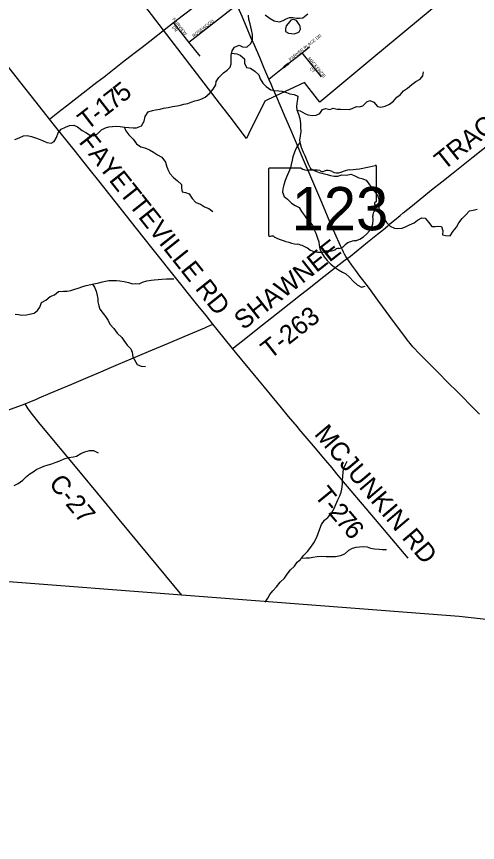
# Model space of a CAD drawing. Extents: x 1442749 to 1756758, y 235267 to 677782.
# Drawn here: x 1546859 to 1554277, y 455971 to 469260 of the extents above; entities that cross this region are included whole.
import ezdxf

# ---------------------------------------------------------------- set-up
doc = ezdxf.new("R2010")
doc.units = 0
for name, color, linetype in [('GM_X_Adjacent_County', 7, 'Continuous'), ('GM_X_City_Street', 7, 'Continuous'), ('GM_X_City_Street_Text', 7, 'Continuous'), ('GM_X_Corporation', 7, 'Continuous'), ('GM_X_County', 7, 'Continuous'), ('GM_X_County_Road', 7, 'Continuous'), ('GM_X_County_Road_Text', 7, 'Continuous'), ('GM_X_Major_River', 7, 'Continuous'), ('GM_X_Minor_Lake', 7, 'Continuous'), ('GM_X_Minor_River', 7, 'Continuous'), ('GM_X_State_Location', 7, 'Continuous'), ('GM_X_State_Route', 7, 'Continuous'), ('GM_X_State_Shield', 7, 'Continuous'), ('GM_X_Township', 7, 'Continuous'), ('GM_X_Township_Road', 7, 'Continuous'), ('GM_X_Township_Road_Text', 7, 'Continuous')]:
    doc.layers.add(name, color=color, linetype=linetype)

msp = doc.modelspace()

# ---------------------------------------------------------------- linework, layer by layer
at = {"layer": 'GM_X_Adjacent_County'}
msp.add_lwpolyline([(1570793, 458137), (1565757, 458561), (1558990, 459152), (1557881, 459234), (1555623, 459427), (1553981, 459606), (1549518, 459950), (1546591, 460177), (1546362, 457943), (1546170, 456232), (1545962, 454406), (1545594, 451170), (1544985, 445811), (1544696, 443260), (1544099, 437990), (1544031, 437305), (1543312, 431173)], dxfattribs=at)
at = {"layer": 'GM_X_City_Street'}
for points in [[(1549387, 469166), (1549545, 469288), (1549699, 469407), (1549890, 469555), (1550245, 469833)], [(1549634, 468848), (1550407, 469454)], [(1549233, 469046), (1549387, 469166)], [(1549634, 468848), (1549387, 469166)], [(1549812, 468621), (1549634, 468848)], [(1551453, 468677), (1551574, 468773)], [(1551242, 468510), (1551453, 468677)], [(1551764, 468290), (1551453, 468677)], [(1551162, 468446), (1551175, 468448), (1551225, 468487), (1551239, 468498), (1551242, 468510)], [(1551162, 468446), (1551166, 468460), (1551228, 468509), (1551242, 468510)], [(1550920, 468252), (1550951, 468278), (1551033, 468344), (1551139, 468427), (1551162, 468446)]]:
    msp.add_lwpolyline(points, dxfattribs=at)
at = {"layer": 'GM_X_Corporation'}
msp.add_lwpolyline([(1554390, 470088), (1552609, 468604), (1551742, 467884), (1551492, 468199), (1551021, 467981), (1550856, 467899), (1550600, 467376), (1550562, 467299), (1550298, 467647), (1550126, 467868), (1547828, 470863)], dxfattribs=at)
at = {"layer": 'GM_X_County'}
msp.add_lwpolyline([(1570793, 458137), (1565757, 458561), (1558990, 459152), (1557881, 459234), (1555623, 459427), (1553981, 459606), (1549518, 459950), (1546591, 460177), (1544018, 460420), (1541653, 460642), (1541666, 460788), (1541796, 462135), (1541846, 462655), (1542090, 465215), (1542849, 473143), (1543136, 476031), (1543818, 482923)], dxfattribs=at)
at = {"layer": 'GM_X_County_Road'}
for points in [[(1547392, 467606), (1547174, 467882), (1546913, 468215), (1546759, 468411), (1546688, 468501), (1546432, 468825), (1546100, 469245), (1546042, 469319)], [(1550016, 464312), (1549909, 464449), (1549756, 464638), (1549079, 465487), (1548893, 465721), (1548183, 466614), (1548028, 466811), (1547786, 467116), (1547494, 467481), (1547392, 467606)], [(1546999, 463029), (1547101, 463073), (1547168, 463100), (1547225, 463124), (1547401, 463198), (1547528, 463252), (1547747, 463347), (1547974, 463443), (1548216, 463545), (1548388, 463617), (1548499, 463666), (1548705, 463753), (1548982, 463872), (1549306, 464007), (1549696, 464171), (1549888, 464250), (1549922, 464265), (1550016, 464312)], [(1549518, 459950), (1549131, 460418), (1548510, 461169), (1548321, 461397), (1547726, 462117), (1547242, 462701), (1547096, 462881), (1547066, 462919), (1547045, 462949), (1547028, 462977), (1546999, 463029)]]:
    msp.add_lwpolyline(points, dxfattribs=at)
at = {"layer": 'GM_X_Major_River'}
for points in [[(1548931, 467651), (1548978, 467726), (1549046, 467749), (1549096, 467759), (1549168, 467772), (1549224, 467783), (1549297, 467798), (1549371, 467815), (1549443, 467824), (1549497, 467835), (1549553, 467848), (1549616, 467861), (1549670, 467881), (1549730, 467902), (1549782, 467917), (1549841, 467936), (1549897, 467965), (1549966, 468022), (1550021, 468090), (1550068, 468161), (1550073, 468217), (1550112, 468281), (1550189, 468354), (1550248, 468399), (1550298, 468444), (1550311, 468498), (1550313, 468640), (1550331, 468710), (1550369, 468766), (1550440, 468797), (1550493, 468772), (1550567, 468767), (1550632, 468824), (1550657, 468888), (1550659, 468972), (1550638, 469046), (1550621, 469143), (1550596, 469211), (1550591, 469281)], [(1550859, 469287), (1550938, 469228), (1551006, 469189), (1551092, 469174), (1551148, 469195), (1551200, 469224), (1551253, 469243), (1551305, 469243), (1551362, 469236), (1551414, 469233), (1551466, 469240), (1551547, 469303)], [(1546834, 467283), (1546904, 467308), (1546972, 467341), (1547028, 467346), (1547100, 467329), (1547162, 467306), (1547223, 467289), (1547279, 467267), (1547347, 467233), (1547416, 467220), (1547467, 467248), (1547502, 467311), (1547531, 467389), (1547580, 467446), (1547650, 467481), (1547711, 467507), (1547783, 467510), (1547842, 467483), (1547915, 467427), (1547975, 467393), (1548034, 467356), (1548100, 467343), (1548160, 467372), (1548225, 467435), (1548292, 467468), (1548346, 467483), (1548404, 467492), (1548464, 467496), (1548526, 467491), (1548604, 467481), (1548668, 467475), (1548734, 467470), (1548792, 467471), (1548872, 467502), (1548913, 467577), (1548931, 467651)]]:
    msp.add_lwpolyline(points, dxfattribs=at)
at = {"layer": 'GM_X_Minor_Lake'}
for points in [[(1551410, 469128), (1551399, 469149), (1551363, 469198), (1551314, 469212), (1551271, 469199), (1551228, 469149), (1551200, 469108), (1551189, 469062), (1551185, 469018)], [(1551185, 469018), (1551236, 468995), (1551286, 468988), (1551326, 468984), (1551374, 468997), (1551405, 469013), (1551429, 469056), (1551424, 469101), (1551410, 469128)]]:
    msp.add_lwpolyline(points, dxfattribs=at)
at = {"layer": 'GM_X_Minor_River'}
for points in [[(1550321, 468673), (1550403, 468659), (1550456, 468639), (1550526, 468580), (1550528, 468507), (1550559, 468439), (1550623, 468430), (1550693, 468381), (1550758, 468324), (1550779, 468255), (1550824, 468187), (1550877, 468134), (1550953, 468081), (1551009, 468068), (1551079, 468067), (1551135, 468058), (1551204, 468037), (1551258, 468016), (1551326, 468005), (1551388, 467981), (1551383, 467928), (1551372, 467864), (1551367, 467808), (1551372, 467758), (1551397, 467690), (1551420, 467621), (1551431, 467541), (1551431, 467485), (1551433, 467405), (1551424, 467339), (1551413, 467269), (1551421, 467216), (1551438, 467156), (1551473, 467079), (1551496, 467023), (1551533, 466942), (1551550, 466892), (1551591, 466817), (1551647, 466784), (1551728, 466749), (1551796, 466732), (1551858, 466719), (1551912, 466702), (1551968, 466690), (1552028, 466689), (1552092, 466712), (1552170, 466705), (1552238, 466724), (1552294, 466703), (1552366, 466664), (1552417, 466655), (1552483, 466629), (1552528, 466566), (1552564, 466515), (1552615, 466450), (1552662, 466394), (1552687, 466329), (1552690, 466279), (1552691, 466209), (1552694, 466135), (1552735, 466058), (1552776, 466003), (1552814, 465946), (1552869, 465888), (1552940, 465857), (1552994, 465852), (1553063, 465857), (1553129, 465880), (1553185, 465909), (1553258, 465940), (1553313, 465984), (1553379, 466019), (1553433, 466018), (1553490, 465949), (1553541, 465882), (1553595, 465882), (1553646, 465887), (1553698, 465884), (1553717, 465814), (1553712, 465748), (1553763, 465737), (1553838, 465734), (1553885, 465808), (1553940, 465873), (1553975, 465941), (1554030, 466010), (1554087, 466071), (1554150, 466133), (1554208, 466144), (1554270, 466161)], [(1551374, 467753), (1551424, 467743), (1551496, 467700), (1551547, 467678), (1551617, 467665), (1551683, 467672), (1551738, 467699), (1551785, 467763), (1551837, 467782), (1551903, 467765), (1551955, 467788), (1552021, 467769), (1552075, 467767), (1552211, 467765), (1552262, 467780), (1552328, 467811), (1552380, 467807), (1552430, 467824), (1552495, 467885), (1552546, 467911), (1552611, 467882), (1552669, 467815), (1552724, 467802), (1552791, 467819), (1552861, 467850), (1552926, 467897), (1552981, 467961), (1553034, 468002), (1553087, 468062), (1553153, 468109), (1553218, 468168), (1553285, 468217), (1553354, 468250), (1553396, 468304), (1553409, 468370)], [(1548594, 467483), (1548617, 467421), (1548664, 467354), (1548737, 467285), (1548790, 467212), (1548859, 467161), (1548925, 467146), (1548999, 467113), (1549066, 467078), (1549128, 467033), (1549197, 466996), (1549258, 466919), (1549271, 466859), (1549292, 466798), (1549326, 466736), (1549383, 466671), (1549450, 466618), (1549515, 466557), (1549516, 466497), (1549523, 466440), (1549577, 466428), (1549637, 466405), (1549686, 466334), (1549743, 466269), (1549817, 466242), (1549884, 466197), (1549954, 466172), (1550019, 466123)], [(1551418, 467235), (1551378, 467181), (1551349, 467119), (1551326, 467061), (1551305, 467005), (1551295, 466947), (1551280, 466877), (1551267, 466826), (1551201, 466674), (1551180, 466622), (1551159, 466552), (1551142, 466488), (1551139, 466434), (1551166, 466362), (1551221, 466321), (1551285, 466258), (1551344, 466219), (1551408, 466190), (1551445, 466121), (1551494, 466061), (1551527, 466008), (1551582, 465953), (1551620, 465899), (1551649, 465828), (1551678, 465775), (1551703, 465693), (1551722, 465637), (1551729, 465582), (1551742, 465522), (1551764, 465466), (1551811, 465393), (1551856, 465334), (1551919, 465275), (1551974, 465230), (1552042, 465185), (1552103, 465148), (1552157, 465121), (1552216, 465065), (1552277, 465000), (1552343, 464943), (1552410, 464908), (1552470, 464923)], [(1546840, 464472), (1546892, 464466), (1546944, 464457), (1547018, 464462), (1547070, 464469), (1547143, 464488), (1547195, 464528), (1547232, 464585), (1547259, 464657), (1547330, 464696), (1547403, 464755), (1547469, 464782), (1547534, 464834), (1547614, 464841), (1547672, 464840), (1547733, 464851), (1547795, 464872), (1547853, 464889), (1547926, 464914), (1547982, 464932), (1548054, 464947), (1548104, 464960), (1548185, 464977), (1548241, 464992), (1548293, 465004), (1548345, 465011), (1548418, 465012), (1548470, 465011), (1548522, 465007), (1548590, 464998), (1548661, 464979), (1548723, 464958), (1548777, 464965), (1548831, 464960), (1548884, 464984), (1548958, 465007), (1549024, 465016), (1549076, 465021), (1549137, 465028), (1549199, 465035), (1549273, 465038), (1549389, 465037)], [(1548083, 464955), (1548112, 464906), (1548141, 464839), (1548156, 464769), (1548165, 464717), (1548170, 464667), (1548185, 464604), (1548201, 464552), (1548254, 464483), (1548293, 464432), (1548334, 464370), (1548363, 464311), (1548424, 464240), (1548481, 464165), (1548552, 464098), (1548586, 464048), (1548637, 463973), (1548696, 463916), (1548719, 463861), (1548732, 463787), (1548802, 463660), (1548864, 463633), (1548934, 463630)], [(1546824, 461714), (1546887, 461749), (1546961, 461800), (1547020, 461858), (1547075, 461901), (1547128, 461936), (1547188, 461978), (1547241, 462001), (1547301, 462024), (1547367, 462045), (1547430, 462063), (1547482, 462082), (1547557, 462113), (1547627, 462146), (1547693, 462165), (1547776, 462178), (1547826, 462188), (1547895, 462229), (1547959, 462258), (1548031, 462279), (1548099, 462276), (1548171, 462241)], [(1550860, 459836), (1550902, 459902), (1550937, 459960), (1550986, 460022), (1551043, 460085), (1551100, 460158), (1551169, 460224), (1551214, 460287), (1551269, 460357), (1551330, 460418), (1551377, 460479), (1551427, 460523), (1551478, 460588), (1551541, 460654), (1551596, 460721), (1551643, 460792), (1551685, 460870), (1551709, 460924), (1551739, 461018), (1551764, 461087), (1551815, 461155), (1551870, 461202), (1551929, 461270), (1551968, 461343), (1551995, 461409), (1552028, 461483), (1552061, 461549), (1552084, 461606), (1552095, 461658), (1552106, 461736), (1552107, 461800), (1552111, 461859), (1552114, 461927), (1552121, 461977), (1552148, 462042), (1552177, 462106)], [(1551446, 460546), (1551522, 460548), (1551572, 460553), (1551626, 460564), (1551696, 460573), (1551762, 460576), (1551840, 460571), (1551921, 460570), (1551993, 460573), (1552071, 460588), (1552141, 460615), (1552204, 460675), (1552263, 460708), (1552325, 460723), (1552379, 460730), (1552435, 460734), (1552503, 460725), (1552555, 460708), (1552621, 460693), (1552695, 460688), (1552745, 460687), (1552811, 460684)]]:
    msp.add_lwpolyline(points, dxfattribs=at)
at = {"layer": 'GM_X_State_Route'}
for points in [[(1550955, 468171), (1550920, 468252), (1550903, 468291), (1550839, 468442), (1550772, 468599), (1550686, 468801), (1550632, 468925), (1550560, 469094), (1550489, 469259), (1550428, 469405)], [(1550991, 468090), (1550955, 468171)], [(1554311, 462861), (1554218, 462954), (1554144, 463028), (1554049, 463124), (1553932, 463243), (1553823, 463352), (1553624, 463553), (1553483, 463694), (1553403, 463776), (1553317, 463862), (1553267, 463914), (1553238, 463946), (1553219, 463967), (1553189, 464003), (1553176, 464019), (1553160, 464039), (1553135, 464072), (1552867, 464433), (1552749, 464594), (1552674, 464697), (1552537, 464882), (1552484, 464952), (1552427, 465028), (1552386, 465084), (1552317, 465176), (1552256, 465259), (1552206, 465328), (1552180, 465366), (1552160, 465397), (1552139, 465434), (1552120, 465471), (1552102, 465508), (1552072, 465573), (1551981, 465775), (1551930, 465893), (1551771, 466267), (1551675, 466494), (1551612, 466641), (1551568, 466744), (1551526, 466844), (1551461, 466991), (1551390, 467157), (1551271, 467438), (1551176, 467658), (1551042, 467971), (1550991, 468090)]]:
    msp.add_lwpolyline(points, dxfattribs=at)
at = {"layer": 'GM_X_State_Shield'}
for p, q in [((1550913, 466803), (1550913, 465746)), ((1551440, 466821), (1550930, 466821)), ((1552654, 466295), (1552654, 466847)), ((1552653, 466295), (1552654, 466295))]:
    msp.add_line(p, q, dxfattribs=at)
for centre, major_axis, start_param, end_param in [((1552034, 468262), (1845, 0), 4.814394, 5.042369), ((1552634, 466850), (19.4, 0), 6.141152, 7.989035), ((1550933, 466805), (20.2, 0), 1.712693, 3.28349), ((1551561, 466944), (196, 0), 4.042523, 4.731795), ((1551626, 466228), (702, 0), 1.404758, 1.657858), ((1551786, 466811), (56.4, 0), 3.836095, 5.185415), ((1551868, 466689), (117, 0), 0.950623, 2.079405), ((1552020, 466856), (141, 0), 4.081561, 5.145723), ((1552269, 466498), (371, 0), 1.699011, 2.107814), ((1552649, 466254), (30, 0), 1.883978, 3.671073), ((1552458, 466184), (180, 0), 5.934695, 6.695948), ((1552633, 466292), (20.7, 0), 5.05454, 6.418171), ((1552723, 466063), (131, 0), 2.387724, 3.262537), ((1552137, 465993), (462, 0), 5.101752, 6.440018), ((1550933, 465744), (20.3, 0), 3.00124, 4.508301), ((1550937, 465852), (155, 0), 4.665946, 4.897461), ((1550968, 465685), (56, 0), 0.519207, 1.627899), ((1551675, 466635), (1333, 0), 4.195997, 4.488961), ((1551278, 465272), (417, 0), 0.823519, 1.323587), ((1552028, 465499), (39.7, 0), 1.147584, 2.315152), ((1552011, 465644), (149, 0), 4.937069, 5.64225), ((1552332, 465450), (253, 0), 1.647645, 2.488434), ((1551729, 465680), (265, 0), 4.026481, 4.996735), ((1551881, 465315), (217, 0), 1.495662, 1.94098), ((1551901, 465601), (141, 0), 4.691044, 5.507374)]:
    msp.add_ellipse(centre, major_axis=major_axis, ratio=0.8, start_param=start_param, end_param=end_param, dxfattribs=at)
at = {"layer": 'GM_X_Township'}
msp.add_lwpolyline([(1555623, 459427), (1553981, 459606), (1549518, 459950), (1546591, 460177), (1544018, 460420), (1541653, 460642), (1541666, 460788), (1541796, 462135), (1541846, 462655), (1542090, 465215), (1542849, 473143), (1543136, 476031), (1543818, 482923)], dxfattribs=at)
at = {"layer": 'GM_X_Township_Road'}
for points in [[(1547392, 467606), (1547446, 467652), (1547522, 467714), (1547662, 467823), (1547833, 467956), (1548152, 468203), (1548267, 468291), (1548375, 468376), (1548567, 468524), (1548753, 468670), (1548879, 468769), (1549003, 468866), (1549233, 469046)], [(1552180, 465366), (1552232, 465406), (1552509, 465628), (1552562, 465671), (1552666, 465756), (1552762, 465836), (1552833, 465895), (1552868, 465924), (1552942, 465984), (1553031, 466057), (1553081, 466099), (1553231, 466221), (1553539, 466471), (1553704, 466601), (1553861, 466725), (1554209, 467004), (1554517, 467249)], [(1550335, 463918), (1550351, 463930), (1550577, 464107), (1550741, 464238), (1551119, 464537), (1551430, 464783), (1551591, 464908), (1551704, 464998), (1551804, 465076), (1551978, 465210), (1552053, 465269), (1552149, 465343), (1552180, 465366)], [(1550335, 463918), (1550090, 464223), (1550016, 464312)], [(1553162, 460543), (1552633, 461169), (1552095, 461808), (1552015, 461904), (1551937, 461997), (1551838, 462115), (1551772, 462192), (1551668, 462315), (1551534, 462473), (1551409, 462620), (1551378, 462658), (1551238, 462824), (1551124, 462963), (1550974, 463146), (1550851, 463295), (1550741, 463426), (1550613, 463583), (1550382, 463861), (1550335, 463918)], [(1546722, 462928), (1546999, 463029)]]:
    msp.add_lwpolyline(points, dxfattribs=at)

# ---------------------------------------------------------------- texts
at = {"layer": 'GM_X_City_Street_Text'}
for s, rotation, p in [('FAIRVIEW', 307.8764, (1549363, 469216)), ('ROSEWOOD', 37.875, (1549711, 468923)), ('DR', 308.6589, (1549359, 469084)), ('PARKER PLACE DR', 38.5173, (1551264, 468540)), ('MACKENZIE', 309.0926, (1551546, 468582)), ('CT', 310.5994, (1551568, 468417))]:
    msp.add_text(s, height=50, rotation=rotation, dxfattribs=at).set_placement(p)
at = {"layer": 'GM_X_County_Road_Text'}
for s, rotation, p in [('FAYETTEVILLE RD', 308.4541, (1547851, 467238)), ('C-27', 309.6288, (1547366, 461741))]:
    msp.add_text(s, height=300, rotation=rotation, dxfattribs=at).set_placement(p)
at = {"layer": 'GM_X_State_Location'}
for s in ['s', 'r']:
    msp.add_text(s, height=1, dxfattribs=at).set_placement((1551764, 466204))
msp.add_text('123', height=1, rotation=0, dxfattribs=at).set_placement((1551411, 466132))
at = {"layer": 'GM_X_State_Shield'}
msp.add_text('123', height=696.1, dxfattribs=at).set_placement((1551287, 465821))
at = {"layer": 'GM_X_Township_Road_Text'}
for s, rotation, p in [('5', 38.3307, (1548563, 467863)), ('7', 37.902, (1548416, 467748)), ('1', 37.7666, (1548269, 467634)), ('T', 37.7275, (1547994, 467421)), ('TRACE', 38.5294, (1553735, 466777)), ('-', 37.7302, (1548171, 467558)), ('SHAWNEE', 38.2199, (1550510, 464207)), ('T-263', 38.2203, (1550941, 463737)), ('MCJUNKIN RD', 310.2308, (1551638, 462536)), ('T', 309.2113, (1551639, 461548)), ('-', 310.2887, (1551785, 461369)), ('2', 310.4621, (1551865, 461275)), ('7', 310.5195, (1551985, 461134)), ('6', 310.5354, (1552106, 460993))]:
    msp.add_text(s, height=300, rotation=rotation, dxfattribs=at).set_placement(p)

doc.saveas('drawing.dxf')
